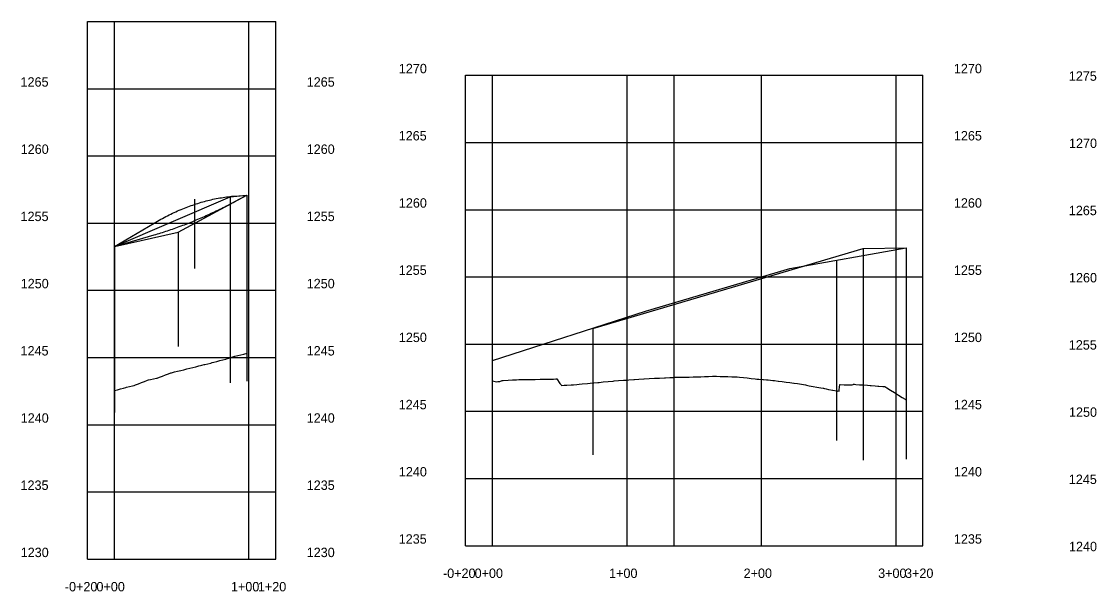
# Model space of a CAD drawing. Extents: x -70 to 701944, y -4 to 666871.
# Drawn here: x 665656 to 666455, y 659086 to 659510 of the extents above; entities that cross this region are included whole.
import ezdxf

# ---------------------------------------------------------------- set-up
doc = ezdxf.new("R2010")
doc.units = 0
for name, color, linetype in [('R_Axis', 7, 'Continuous'), ('R_Axis Annot', 7, 'Continuous'), ('R_Exist Surface', 7, 'Continuous'), ('R_Grid', 7, 'Continuous'), ('R_Proposed Road', 7, 'Continuous'), ('R_Vert Alg', 7, 'Continuous')]:
    doc.layers.add(name, color=color, linetype=linetype)

msp = doc.modelspace()

# ---------------------------------------------------------------- linework, layer by layer
at = {"layer": 'R_Axis'}
for p, q in [((665705.03, 659109.95), (665705.03, 659509.95)), ((665845.03, 659109.95), (665845.03, 659509.95)), ((665986.15, 659119.94), (665986.15, 659469.94)), ((666326.15, 659119.94), (666326.15, 659469.94)), ((665986.15, 659119.94), (666326.15, 659119.94)), ((665705.03, 659109.95), (665845.03, 659109.95))]:
    msp.add_line(p, q, dxfattribs=at)
at = {"layer": 'R_Exist Surface'}
for points in [[(665725.03, 659235.34), (665727.28, 659235.98), (665729.52, 659236.62), (665731.76, 659237.26), (665733.52, 659237.75), (665734, 659237.87), (665736.24, 659238.4), (665738.48, 659238.93), (665739.71, 659239.22), (665740.72, 659239.61), (665742.96, 659240.47), (665745.21, 659241.33), (665747.45, 659242.18), (665749.69, 659243.03), (665750.32, 659243.27), (665751.93, 659243.61), (665754.17, 659244.07), (665756.41, 659244.53), (665756.94, 659244.63), (665758.65, 659245.29), (665760.89, 659246.14), (665763.13, 659246.99), (665765.38, 659247.84), (665767.11, 659248.5), (665767.62, 659248.63), (665769.86, 659249.19), (665772.1, 659249.74), (665774.34, 659250.3), (665774.39, 659250.31), (665776.58, 659250.87), (665778.82, 659251.44), (665781.06, 659252), (665783.31, 659252.56), (665785.55, 659253.12), (665787.79, 659253.68), (665789.05, 659253.99), (665790.03, 659254.22), (665791.89, 659254.66), (665792.27, 659254.76), (665794.51, 659255.31), (665796.75, 659255.86), (665797.86, 659256.13), (665798.99, 659256.44), (665801.24, 659257.04), (665803.48, 659257.64), (665805.72, 659258.24), (665807.96, 659258.84), (665809.03, 659259.12), (665810.2, 659259.5), (665812.44, 659260.22), (665813.91, 659260.69), (665814.68, 659260.88), (665816.92, 659261.43), (665819.17, 659261.98), (665821.41, 659262.53), (665823.65, 659263.08)], [(666006.15, 659242.57), (666009.07, 659241.93), (666010.07, 659242.01), (666011.5, 659242.13), (666013.22, 659242.84), (666014, 659242.89), (666017.92, 659243.13), (666021.05, 659243.3), (666021.84, 659243.34), (666024, 659243.45), (666025.77, 659243.5), (666029.69, 659243.58), (666033.62, 659243.65), (666036, 659243.68), (666037.54, 659243.69), (666037.91, 659243.69), (666041.47, 659243.75), (666045.39, 659243.79), (666049.31, 659243.82), (666051.24, 659243.83), (666051.28, 659243.83), (666051.51, 659243.83), (666053.24, 659244), (666053.58, 659244.03), (666053.92, 659244), (666056.31, 659240.67), (666057.16, 659239.59), (666057.48, 659239.15), (666059.37, 659239.32), (666061.09, 659239.31), (666061.33, 659239.31), (666064.62, 659239.5), (666065.01, 659239.53), (666066.34, 659239.64), (666068.94, 659239.87), (666070.6, 659240.02), (666072.86, 659240.26), (666076.78, 659240.68), (666080.71, 659241.1), (666081.56, 659241.19), (666084.52, 659241.39), (666085.48, 659241.45), (666088.34, 659241.73), (666092.15, 659242.08), (666095.97, 659242.43), (666096.62, 659242.49), (666099.78, 659242.73), (666103.6, 659243), (666105.78, 659243.16), (666107.41, 659243.26), (666111.23, 659243.49), (666111.69, 659243.52), (666115.04, 659243.79), (666118.66, 659244.08), (666118.86, 659244.09), (666122.67, 659244.31), (666126.49, 659244.53), (666126.76, 659244.54), (666130.3, 659244.69), (666134.12, 659244.85), (666134.83, 659244.87), (666137.93, 659245.05), (666140.82, 659245.2), (666141.77, 659245.25), (666143.7, 659245.29), (666146.58, 659245.34), (666149.46, 659245.38), (666151.96, 659245.42), (666152.34, 659245.44), (666155.22, 659245.6), (666156.74, 659245.68), (666156.78, 659245.68), (666157.36, 659245.61), (666158.1, 659245.6), (666158.74, 659245.59), (666160.98, 659245.68), (666163.86, 659245.79), (666166.74, 659245.89), (666169.62, 659245.99), (666169.65, 659245.99), (666170.8, 659245.95), (666171.86, 659245.98), (666171.93, 659245.98), (666172.5, 659245.99), (666172.75, 659245.99), (666175.38, 659245.93), (666178.26, 659245.86), (666181.14, 659245.77), (666184.02, 659245.68), (666185.2, 659245.64), (666186.9, 659245.56), (666187.18, 659245.55), (666187.88, 659245.52), (666188.09, 659245.49), (666189.78, 659245.32), (666192.66, 659245.02), (666195.54, 659244.71), (666198.42, 659244.4), (666201.3, 659244.08), (666202.7, 659243.92), (666204.18, 659243.81), (666207.06, 659243.58), (666207.6, 659243.54), (666209.94, 659243.42), (666211.12, 659243.36), (666212.82, 659243.11), (666214.49, 659242.85), (666215.17, 659242.83), (666215.7, 659242.75), (666218.58, 659242.31), (666218.66, 659242.3), (666221.46, 659241.99), (666224.35, 659241.66), (666227.23, 659241.32), (666230.11, 659240.96), (666230.44, 659240.92), (666232.99, 659240.54), (666235.75, 659240.1), (666235.87, 659240.08), (666238.75, 659239.52), (666239.59, 659239.35), (666241.63, 659239), (666244.51, 659238.5), (666247.39, 659237.98), (666250.27, 659237.45), (666251.91, 659237.14), (666252.13, 659237.08), (666252.85, 659236.85), (666253.15, 659236.78), (666254.3, 659236.53), (666256.03, 659236.24), (666256.22, 659236.21), (666258.91, 659235.72), (666259.25, 659235.65), (666261.79, 659235.22), (666262.88, 659235.03), (666263.05, 659235.07), (666263.83, 659234.89), (666263.92, 659236), (666264.27, 659239.81), (666264.34, 659239.84), (666264.56, 659239.95), (666264.67, 659239.94), (666267.55, 659239.73), (666268.81, 659239.62), (666270.05, 659239.65), (666270.43, 659239.67), (666270.61, 659239.68), (666273.31, 659239.66), (666273.59, 659239.65), (666274.32, 659239.89), (666274.6, 659240.07), (666275.28, 659240.01), (666276.19, 659239.95), (666279.07, 659239.74), (666281.95, 659239.51), (666284.83, 659239.28), (666286.96, 659239.1), (666287.71, 659239.05), (666290.59, 659238.87), (666292.5, 659238.74), (666293.47, 659238.66), (666296.35, 659238.42), (666297.81, 659238.3), (666299.23, 659237.41), (666302.11, 659235.63), (666304.99, 659233.84), (666307.88, 659232.05), (666310.76, 659230.26), (666312.83, 659228.96), (666313.29, 659228.68), (666313.56, 659228.38), (666313.64, 659228.35)]]:
    msp.add_lwpolyline(points, dxfattribs=at)
at = {"layer": 'R_Grid'}
for p, q in [((665705.03, 659509.95), (665845.03, 659509.95)), ((665705.03, 659509.95), (665845.03, 659509.95)), ((665725.03, 659109.95), (665725.03, 659509.95)), ((665825.03, 659109.95), (665825.03, 659509.95)), ((665986.15, 659469.94), (666326.15, 659469.94)), ((665986.15, 659469.94), (666326.15, 659469.94)), ((666006.15, 659119.94), (666006.15, 659469.94)), ((666106.15, 659119.94), (666106.15, 659469.94)), ((666206.15, 659119.94), (666206.15, 659469.94)), ((666306.15, 659119.94), (666306.15, 659469.94)), ((665705.03, 659459.95), (665845.03, 659459.95)), ((665986.15, 659419.94), (666326.15, 659419.94)), ((665705.03, 659409.95), (665845.03, 659409.95)), ((665986.15, 659369.94), (666326.15, 659369.94)), ((665705.03, 659359.95), (665845.03, 659359.95)), ((665986.15, 659319.94), (666326.15, 659319.94)), ((665705.03, 659309.95), (665845.03, 659309.95)), ((665986.15, 659269.94), (666326.15, 659269.94)), ((665705.03, 659259.95), (665845.03, 659259.95)), ((665986.15, 659219.94), (666326.15, 659219.94)), ((665705.03, 659209.95), (665845.03, 659209.95)), ((665986.15, 659169.94), (666326.15, 659169.94)), ((665705.03, 659159.95), (665845.03, 659159.95))]:
    msp.add_line(p, q, dxfattribs=at)
at = {"layer": 'R_Proposed Road'}
for p, q in [((666141.15, 659119.94), (666141.15, 659469.94)), ((665811.16, 659379.55), (665811.16, 659241.11)), ((665823.64, 659380.85), (665823.64, 659242.41)), ((665784.59, 659377.65), (665784.59, 659346.71)), ((665784.59, 659355.25), (665784.59, 659326.24)), ((665772.54, 659353.15), (665772.54, 659268.21)), ((665725.03, 659342.45), (665725.03, 659219.16)), ((666281.66, 659340.94), (666281.66, 659183.61)), ((666313.64, 659341.64), (666313.64, 659184.31)), ((666261.95, 659331.84), (666261.95, 659198.14)), ((666006.15, 659257.66), (666119.94, 659294.32)), ((666080.71, 659281.64), (666080.71, 659187.51))]:
    msp.add_line(p, q, dxfattribs=at)
for points in [[(665725.03, 659342.45), (665811.16, 659379.55), (665823.64, 659380.85)], [(665725.03, 659342.45), (665772.54, 659353.15), (665823.64, 659380.85)], [(666080.71, 659281.64), (666281.66, 659340.94), (666313.64, 659341.64)], [(666119.94, 659294.32), (666227.23, 659326.19), (666313.64, 659341.64)]]:
    msp.add_lwpolyline(points, dxfattribs=at)
at = {"layer": 'R_Vert Alg'}
for p, q in [((665814.59, 659380.11), (665823.64, 659380.85)), ((665814.59, 659376.01), (665823.64, 659380.85)), ((665725.03, 659342.45), (665754.59, 659359.92)), ((665725.03, 659342.45), (665754.59, 659351.14)), ((666227.23, 659326.19), (666313.64, 659341.64)), ((666119.94, 659294.32), (666227.23, 659326.19)), ((666006.15, 659257.66), (666119.94, 659294.32))]:
    msp.add_line(p, q, dxfattribs=at)
for points in [[(665754.59, 659359.92), (665755.84, 659360.65), (665757.09, 659361.37), (665758.34, 659362.08), (665759.59, 659362.77), (665760.84, 659363.45), (665762.09, 659364.11), (665763.34, 659364.77), (665764.59, 659365.41), (665765.84, 659366.03), (665767.09, 659366.65), (665768.34, 659367.24), (665769.59, 659367.83), (665770.84, 659368.4), (665772.09, 659368.96), (665773.34, 659369.51), (665774.59, 659370.04), (665775.84, 659370.56), (665777.09, 659371.07), (665778.34, 659371.56), (665779.59, 659372.04), (665780.84, 659372.51), (665782.09, 659372.96), (665783.34, 659373.41), (665785.84, 659374.25), (665787.09, 659374.65), (665788.34, 659375.03), (665789.59, 659375.41), (665790.84, 659375.77), (665792.09, 659376.12), (665793.34, 659376.45), (665794.59, 659376.77), (665795.84, 659377.08), (665797.09, 659377.38), (665798.34, 659377.66), (665799.59, 659377.93), (665800.84, 659378.18), (665802.09, 659378.42), (665803.34, 659378.65), (665804.59, 659378.87), (665805.84, 659379.07), (665807.09, 659379.26), (665808.34, 659379.43), (665809.59, 659379.59), (665810.84, 659379.74), (665812.09, 659379.88), (665813.34, 659380), (665814.59, 659380.11)], [(665754.59, 659351.14), (665755.84, 659351.51), (665757.09, 659351.88), (665758.34, 659352.27), (665759.59, 659352.66), (665760.84, 659353.05), (665762.09, 659353.45), (665763.34, 659353.86), (665764.59, 659354.28), (665765.84, 659354.7), (665767.09, 659355.12), (665768.34, 659355.56), (665769.59, 659356), (665770.84, 659356.44), (665772.09, 659356.89), (665773.34, 659357.35), (665774.59, 659357.82), (665775.84, 659358.29), (665777.09, 659358.77), (665778.34, 659359.25), (665779.59, 659359.74), (665780.84, 659360.23), (665782.09, 659360.74), (665783.34, 659361.25), (665785.84, 659362.28), (665787.09, 659362.81), (665788.34, 659363.34), (665789.59, 659363.88), (665790.84, 659364.43), (665792.09, 659364.98), (665793.34, 659365.54), (665794.59, 659366.11), (665795.84, 659366.68), (665797.09, 659367.26), (665798.34, 659367.84), (665799.59, 659368.43), (665800.84, 659369.03), (665802.09, 659369.63), (665803.34, 659370.24), (665804.59, 659370.86), (665805.84, 659371.48), (665807.09, 659372.11), (665808.34, 659372.74), (665809.59, 659373.38), (665810.84, 659374.03), (665812.09, 659374.68), (665813.34, 659375.34), (665814.59, 659376.01)]]:
    msp.add_lwpolyline(points, dxfattribs=at)

# ---------------------------------------------------------------- texts
at = {"layer": 'R_Axis Annot'}
for s, p in [('1270', (665936.53, 659471.44)), ('1270', (665936.53, 659471.44)), ('1270', (666349.15, 659471.44)), ('1270', (666349.15, 659471.44)), ('1265', (665655.29, 659461.45)), ('1265', (665868.03, 659461.45)), ('1275', (666434.59, 659465.84)), ('1275', (666434.59, 659465.84)), ('1265', (665936.41, 659421.44)), ('1265', (666349.15, 659421.44)), ('1260', (665655.42, 659411.45)), ('1260', (665868.03, 659411.45)), ('1270', (666434.72, 659415.84)), ('1260', (665936.53, 659371.44)), ('1260', (666349.15, 659371.44)), ('1265', (666434.59, 659365.84)), ('1255', (665655.29, 659361.45)), ('1255', (665868.03, 659361.45)), ('1255', (665936.41, 659321.44)), ('1255', (666349.15, 659321.44)), ('1260', (666434.72, 659315.84)), ('1250', (665655.42, 659311.45)), ('1250', (665868.03, 659311.45)), ('1250', (665936.53, 659271.44)), ('1250', (666349.15, 659271.44)), ('1245', (665655.29, 659261.45)), ('1245', (665868.03, 659261.45)), ('1255', (666434.59, 659265.84)), ('1245', (665936.41, 659221.44)), ('1245', (666349.15, 659221.44)), ('1240', (665655.42, 659211.45)), ('1240', (665868.03, 659211.45)), ('1250', (666434.72, 659215.84)), ('1240', (665936.53, 659171.44)), ('1240', (666349.15, 659171.44)), ('1245', (666434.59, 659165.84)), ('1235', (665655.29, 659161.45)), ('1235', (665868.03, 659161.45)), ('1235', (665936.41, 659121.44)), ('1235', (666349.15, 659121.44)), ('1240', (666434.72, 659115.84)), ('1230', (665655.42, 659111.45)), ('1230', (665868.03, 659111.45)), ('-0+20', (665969.34, 659095.94)), ('0+00', (665992.84, 659095.94)), ('1+00', (666092.84, 659095.94)), ('2+00', (666192.84, 659095.94)), ('3+00', (666292.84, 659095.94)), ('3+20', (666312.84, 659095.94)), ('-0+20', (665688.23, 659085.95)), ('0+00', (665711.73, 659085.95)), ('1+00', (665811.73, 659085.95)), ('1+20', (665831.73, 659085.95))]:
    msp.add_text(s, height=7, dxfattribs=at).set_placement(p)
at = {"layer": 'R_Vert Alg'}
for p in [(665814.55, 659380.06), (665823.6, 659380.8), (665823.6, 659380.8), (665784.55, 659377.6), (665814.55, 659375.96), (665754.55, 659359.87), (665784.55, 659359.9), (665754.55, 659351.09), (665724.99, 659342.4), (665724.99, 659342.4), (666313.59, 659341.59), (666227.18, 659326.14), (666119.9, 659294.27), (666006.1, 659257.61)]:
    msp.add_text('+', height=0.1, dxfattribs=at).set_placement(p)

doc.saveas('drawing.dxf')
